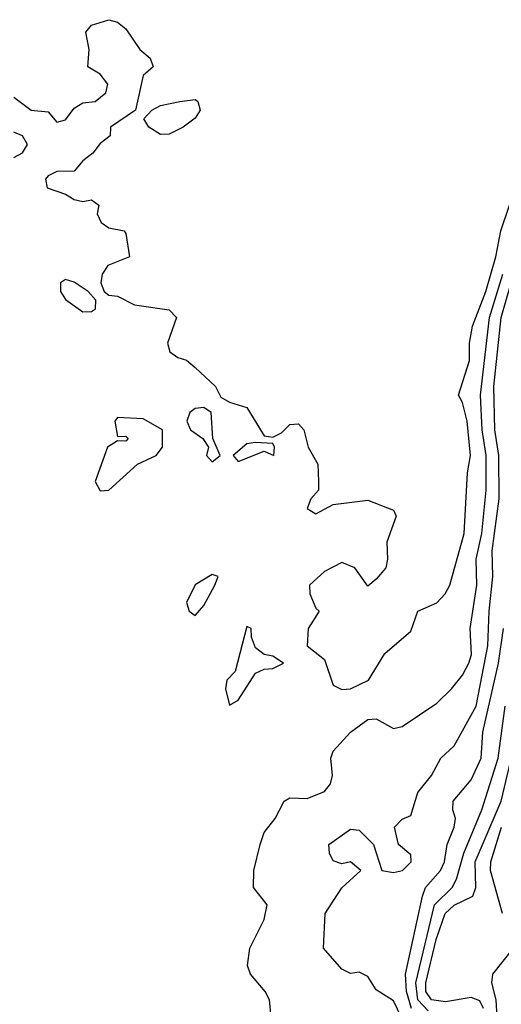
# Model space of a CAD drawing. Header units: metres. Extents: x -51132 to -49532, y -231222 to -229437.
# Tile 357 of 656: x -50842 to -50814, y -229804 to -229747. Entities that reach past the tile are written whole.
import ezdxf

# ---------------------------------------------------------------- set-up
doc = ezdxf.new("R2010")
doc.units = ezdxf.units.M
for name, color, linetype in [('CONTOUR_HALF', 8, 'Continuous'), ('CONTOUR_INDEX', 1, 'Continuous'), ('CONTOUR_INTER', 3, 'Continuous')]:
    doc.layers.add(name, color=color, linetype=linetype)

msp = doc.modelspace()

# ---------------------------------------------------------------- linework, layer by layer
at = {"layer": 'CONTOUR_HALF'}
for points, elevation in [([(-50842.08, -229751.008), (-50841.08, -229751.766), (-50840.08, -229751.856), (-50839.58, -229752.469), (-50839.08, -229752.335), (-50838.58, -229751.649), (-50838.08, -229751.338), (-50837.367, -229751.259), (-50836.738, -229750.759), (-50836.634, -229750.259), (-50837.08, -229749.691), (-50837.781, -229749.259), (-50837.722, -229748.259), (-50837.905, -229747.259), (-50837.58, -229746.839), (-50836.58, -229746.531), (-50836.08, -229746.684), (-50835.58, -229747.067), (-50834.774, -229748.259), (-50834.188, -229748.759), (-50834.003, -229749.259), (-50834.577, -229749.759), (-50835.032, -229751.759), (-50836.474, -229752.759), (-50836.498, -229753.259), (-50837.08, -229753.696), (-50837.499, -229754.259), (-50838.08, -229754.691), (-50838.58, -229755.292), (-50839.58, -229755.325), (-50840.08, -229755.564), (-50840.25, -229755.759), (-50840.138, -229756.259), (-50839.08, -229756.625), (-50838.58, -229756.93), (-50838.08, -229757.057), (-50837.58, -229756.96), (-50837.155, -229757.259), (-50837.253, -229757.759), (-50837.023, -229758.259), (-50836.58, -229758.579), (-50835.694, -229758.759), (-50835.58, -229758.9), (-50835.382, -229760.259), (-50836.638, -229760.759), (-50836.958, -229761.259), (-50837.035, -229761.759), (-50836.845, -229762.259), (-50836.58, -229762.463), (-50836.08, -229762.529), (-50835.08, -229763.025), (-50833.08, -229763.314), (-50832.656, -229763.759), (-50833.181, -229765.259), (-50833.048, -229765.759), (-50832.58, -229766.086), (-50832.08, -229766.24), (-50831.58, -229766.664), (-50830.389, -229767.759), (-50830.08, -229768.375), (-50829.58, -229768.665), (-50828.58, -229768.974), (-50827.58, -229770.616), (-50827.08, -229770.694), (-50826.58, -229770.444), (-50826.08, -229769.965), (-50825.58, -229769.911), (-50825.272, -229770.259), (-50825.034, -229771.259), (-50824.474, -229772.259), (-50824.427, -229773.259), (-50824.429, -229773.759), (-50824.868, -229774.259), (-50825.08, -229774.813), (-50824.58, -229775.125), (-50823.58, -229774.577), (-50821.58, -229774.327), (-50820.08, -229774.919), (-50819.931, -229775.259), (-50820.474, -229776.759), (-50820.43, -229777.759), (-50820.531, -229778.259), (-50821.08, -229778.906), (-50821.58, -229779.304), (-50822.333, -229778.259), (-50823.08, -229777.951), (-50824.08, -229778.46), (-50824.943, -229779.259), (-50824.932, -229779.759), (-50824.58, -229780.59), (-50824.394, -229780.759), (-50825.034, -229781.759), (-50825.08, -229782.763), (-50824.08, -229783.552), (-50823.58, -229785.043), (-50823.08, -229785.287), (-50822.58, -229785.252), (-50821.533, -229784.759), (-50820.58, -229783.215), (-50819.08, -229781.923), (-50818.679, -229780.759), (-50817.58, -229780.286), (-50817.086, -229779.759), (-50816.822, -229779.259), (-50815.985, -229776.259), (-50815.793, -229772.759), (-50815.63, -229771.759), (-50815.817, -229769.759), (-50816.08, -229768.692), (-50816.327, -229768.259), (-50815.681, -229766.259), (-50815.686, -229765.259), (-50815.516, -229764.259), (-50814.741, -229762.259), (-50814.166, -229760.259), (-50813.866, -229758.759), (-50813.375, -229757.259)], 8.5), ([(-50832.458, -229751.259), (-50831.58, -229751.153), (-50831.424, -229751.259), (-50831.284, -229751.759), (-50831.58, -229752.237), (-50832.272, -229752.759), (-50833.08, -229753.158), (-50833.58, -229753.166), (-50834.26, -229752.759), (-50834.546, -229752.259), (-50834.08, -229751.769), (-50833.58, -229751.5), (-50832.458, -229751.259)], 8.5), ([(-50842.08, -229754.507), (-50841.58, -229754.239), (-50841.29, -229753.759), (-50841.58, -229753.245), (-50842.08, -229753.044)], 8.5), ([(-50839.08, -229761.557), (-50839.38, -229761.759), (-50839.373, -229762.259), (-50839.08, -229762.728), (-50838.08, -229763.431), (-50837.58, -229763.409), (-50837.343, -229763.259), (-50837.323, -229762.759), (-50837.777, -229762.259), (-50838.58, -229761.729), (-50839.08, -229761.557)], 8.5), ([(-50819.391, -229804.759), (-50820.08, -229803.304), (-50821.08, -229802.674), (-50821.58, -229801.903), (-50822.08, -229801.65), (-50822.58, -229801.717), (-50823.08, -229801.468), (-50824.137, -229800.259), (-50824.049, -229798.259), (-50823.08, -229796.761), (-50821.969, -229795.759), (-50822.566, -229795.259), (-50823.08, -229795.38), (-50823.58, -229795.209), (-50823.792, -229794.759), (-50823.826, -229794.259), (-50822.58, -229793.376), (-50822.08, -229793.438), (-50821.245, -229794.259), (-50820.755, -229795.759), (-50820.08, -229795.873), (-50819.561, -229795.759), (-50819.055, -229795.259), (-50819.08, -229794.85), (-50819.799, -229794.259), (-50820.025, -229793.259), (-50819.58, -229792.805), (-50819.08, -229792.591), (-50818.678, -229791.259), (-50817.891, -229790.259), (-50817.35, -229789.259), (-50816.58, -229788.549), (-50815.29, -229786.259), (-50814.618, -229782.759), (-50814.553, -229780.759), (-50814.323, -229778.759), (-50814.371, -229777.259), (-50813.97, -229774.259), (-50813.989, -229771.759), (-50814.209, -229770.259), (-50814.273, -229767.759), (-50813.843, -229763.759), (-50813.278, -229761.759)], 9.5), ([(-50831.58, -229769.04), (-50831.887, -229769.259), (-50832.056, -229769.759), (-50831.85, -229770.259), (-50831.135, -229770.759), (-50830.793, -229771.259), (-50830.921, -229771.759), (-50830.58, -229772.125), (-50830.116, -229771.759), (-50830.55, -229770.759), (-50830.655, -229769.259), (-50831.08, -229768.98), (-50831.58, -229769.04)], 8.5), ([(-50836.08, -229769.556), (-50836.219, -229769.759), (-50836.08, -229770.658), (-50835.58, -229770.623), (-50835.449, -229770.759), (-50835.58, -229770.916), (-50836.08, -229770.902), (-50836.65, -229771.259), (-50837.366, -229773.259), (-50837.08, -229773.792), (-50836.58, -229773.753), (-50834.911, -229772.259), (-50833.828, -229771.759), (-50833.465, -229771.259), (-50833.456, -229770.259), (-50834.58, -229769.63), (-50836.08, -229769.556)], 8.5), ([(-50828.58, -229771.078), (-50829.371, -229771.759), (-50829.08, -229772.104), (-50827.58, -229771.491), (-50827.019, -229771.759), (-50826.979, -229771.259), (-50827.08, -229771.053), (-50828.08, -229770.989), (-50828.58, -229771.078)], 8.5), ([(-50830.58, -229778.634), (-50831.58, -229779.227), (-50832.07, -229780.259), (-50831.914, -229780.759), (-50831.58, -229781.007), (-50831.08, -229780.427), (-50830.432, -229779.259), (-50830.236, -229778.759), (-50830.58, -229778.634)], 8.5), ([(-50828.58, -229781.648), (-50829.251, -229784.259), (-50829.742, -229784.759), (-50829.808, -229785.259), (-50829.58, -229786.198), (-50829.08, -229785.913), (-50828.08, -229784.341), (-50827.58, -229784.108), (-50827.08, -229784.075), (-50826.464, -229783.759), (-50827.08, -229783.358), (-50827.58, -229783.271), (-50828.08, -229782.883), (-50828.303, -229782.259), (-50828.321, -229781.759), (-50828.58, -229781.648)], 8.5), ([(-50818.08, -229803.894), (-50818.677, -229803.259), (-50818.797, -229802.259), (-50817.716, -229797.759), (-50816.679, -229796.759), (-50816.428, -229796.259), (-50816.016, -229794.759), (-50814.964, -229792.259), (-50814.029, -229789.259), (-50813.62, -229786.259)], 10.5), ([(-50813.769, -229798.259), (-50814.464, -229795.759), (-50814.448, -229795.259), (-50813.83, -229793.259)], 11.5), ([(-50814.016, -229805.259), (-50814.134, -229803.259), (-50814.388, -229802.259), (-50814.339, -229801.759), (-50813.125, -229800.259)], 11.5)]:
    msp.add_lwpolyline(points, dxfattribs=dict(at, elevation=elevation))
at = {"layer": 'CONTOUR_INDEX', "elevation": 10}
msp.add_lwpolyline([(-50819.034, -229803.759), (-50819.339, -229802.759), (-50819.399, -229801.759), (-50818.413, -229797.259), (-50818.226, -229796.759), (-50817.369, -229795.759), (-50817.135, -229795.259), (-50816.983, -229794.259), (-50816.564, -229793.259), (-50816.485, -229792.759), (-50816.656, -229792.259), (-50816.638, -229791.759), (-50815.58, -229790.517), (-50815.003, -229789.259), (-50814.904, -229787.759), (-50814, -229783.759), (-50813.716, -229781.759)], dxfattribs=at)
at = {"layer": 'CONTOUR_INTER'}
for points, elevation in [([(-50827.163, -229804.259), (-50827.264, -229803.259), (-50827.518, -229802.759), (-50828.362, -229801.759), (-50828.545, -229801.259), (-50828.406, -229800.259), (-50827.58, -229798.598), (-50827.409, -229797.759), (-50828.201, -229796.759), (-50828.174, -229795.759), (-50827.813, -229794.259), (-50827.58, -229793.568), (-50826.947, -229792.759), (-50826.415, -229791.759), (-50826.08, -229791.567), (-50825.08, -229791.602), (-50824.08, -229791.191), (-50823.74, -229790.759), (-50823.613, -229790.259), (-50823.714, -229789.259), (-50823.58, -229788.864), (-50822.58, -229787.757), (-50821.58, -229787.023), (-50821.08, -229786.986), (-50820.08, -229787.546), (-50819.58, -229787.43), (-50817.58, -229786.075), (-50816.721, -229785.259), (-50816.08, -229784.459), (-50815.723, -229783.759), (-50815.567, -229783.259), (-50815.638, -229781.759), (-50815.253, -229779.259), (-50815.301, -229777.759), (-50814.974, -229776.259), (-50814.724, -229773.759), (-50814.722, -229771.759), (-50814.946, -229770.259), (-50815.048, -229768.259), (-50814.529, -229763.759), (-50813.75, -229761.259)], 9), ([(-50814.872, -229803.759), (-50815.08, -229803.307), (-50815.58, -229803.12), (-50817.08, -229803.374), (-50817.888, -229803.259), (-50818.215, -229802.759), (-50818.203, -229802.259), (-50817.618, -229799.759), (-50817.096, -229798.259), (-50816.58, -229797.767), (-50815.496, -229797.259), (-50815.316, -229796.759), (-50815.35, -229795.259), (-50813.846, -229791.759), (-50813.013, -229788.259)], 11)]:
    msp.add_lwpolyline(points, dxfattribs=dict(at, elevation=elevation))

doc.saveas('drawing.dxf')
